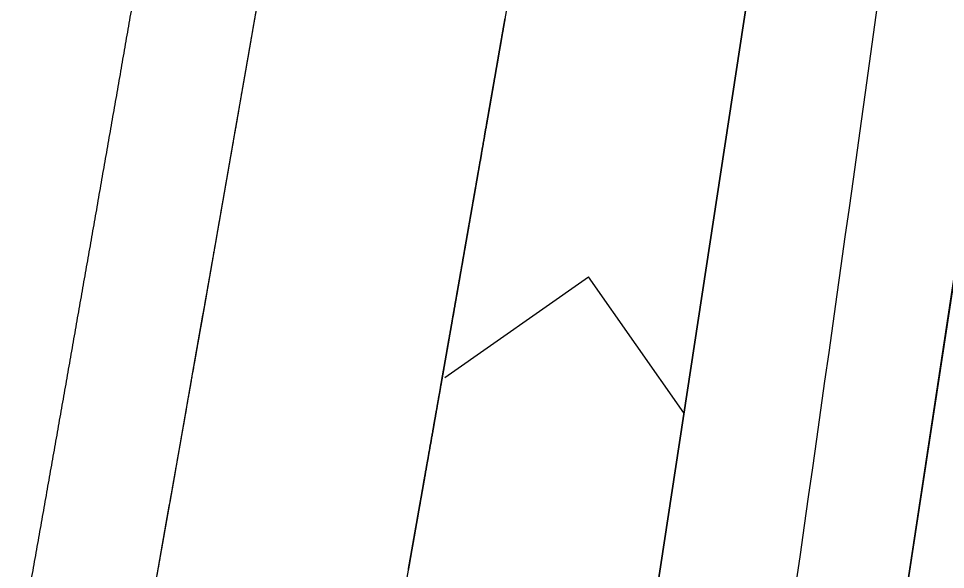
# Model space of a CAD drawing. Extents: x 14104283 to 14129344, y 8637090 to 8673339.
# Drawn here: x 14107932.36 to 14107977.47, y 8640112.34 to 8640139.17 of the extents above; entities that cross this region are included whole.
import ezdxf

# ---------------------------------------------------------------- set-up
doc = ezdxf.new("R2010")
doc.units = 0
for name, color, linetype in [('Default', 7, 'Continuous'), ('dsnPaintPlaceBrokenLineWhite', 7, 'Continuous'), ('dsnPaintPlaceChannelizingLaneWhite', 7, 'Continuous'), ('dsnPaintPlaceEdgeLineRightWhite', 7, 'Continuous'), ('dsnStgShadingPrevPav', 7, 'Continuous')]:
    doc.layers.add(name, color=color, linetype=linetype)

msp = doc.modelspace()

# ---------------------------------------------------------------- linework, layer by layer
at = {"layer": 'Default'}
for p, q in [((14107885.369, 8639599.613), (14107990.938, 8640291.607)), ((14107990.792, 8640290.821), (14107885.223, 8639598.827)), ((14108002.801, 8640289.797), (14107897.232, 8639597.803))]:
    msp.add_line(p, q, dxfattribs=at)
for radius in [9452.312, 9464.312]:
    msp.add_arc((14098631.467, 8641759.507), radius, 349.7548332, 350.3046747, dxfattribs=at)
at = {"layer": 'dsnPaintPlaceBrokenLineWhite'}
msp.add_line((14107897.232, 8639597.803), (14108002.801, 8640289.797), dxfattribs=at)
at = {"layer": 'dsnPaintPlaceChannelizingLaneWhite'}
for p, q in [((14107990.938, 8640291.607), (14107937.437, 8639940.911)), ((14107953.1, 8640121.679), (14107960.094, 8640126.589)), ((14107964.743, 8640119.966), (14107960.094, 8640126.589))]:
    msp.add_line(p, q, dxfattribs=at)
msp.add_arc((14098631.467, 8641759.507), 9464.312, 349.7548332, 350.3046747, dxfattribs=at)
at = {"layer": 'dsnPaintPlaceEdgeLineRightWhite'}
msp.add_arc((14098631.467, 8641759.507), 9452.312, 349.7548332, 350.3046747, dxfattribs=at)
at = {"layer": 'dsnStgShadingPrevPav'}
for end in [352.2220766, 352.2220775]:
    msp.add_arc((14098576.761, 8641447.78), 9488, 351.6728455, end, dxfattribs=at)
for points, degree in [([(14107942.86, 8640168.664), (14107942.715, 8640167.816), (14107942.214, 8640164.884), (14107941.297, 8640159.543), (14107940.569, 8640155.31), (14107939.787, 8640150.781), (14107939.017, 8640146.332), (14107938.241, 8640141.861), (14107937.464, 8640137.397), (14107936.685, 8640132.932), (14107935.903, 8640128.467), (14107935.119, 8640124.003), (14107934.334, 8640119.539), (14107933.546, 8640115.075), (14107932.755, 8640110.612), (14107931.963, 8640106.15), (14107931.168, 8640101.683), (14107930.375, 8640097.238), (14107929.565, 8640092.714), (14107928.806, 8640088.486), (14107927.846, 8640083.153), (14107927.317, 8640080.226), (14107927.164, 8640079.38)], 2), ([(14107933.069, 8640078.313), (14107933.337, 8640079.801), (14107933.875, 8640082.776), (14107934.678, 8640087.239), (14107935.479, 8640091.703), (14107936.278, 8640096.167), (14107937.075, 8640100.631), (14107937.87, 8640105.096), (14107938.663, 8640109.562), (14107939.453, 8640114.027), (14107940.242, 8640118.494), (14107941.028, 8640122.96), (14107941.812, 8640127.428), (14107942.594, 8640131.895), (14107943.374, 8640136.363), (14107944.152, 8640140.832), (14107944.928, 8640145.301), (14107945.701, 8640149.77), (14107946.473, 8640154.24), (14107947.242, 8640158.711), (14107948.009, 8640163.181), (14107948.519, 8640166.162), (14107948.774, 8640167.653)], 3), ([(14107943.646, 8640137.927), (14107943.737, 8640138.449), (14107943.828, 8640138.97), (14107943.919, 8640139.491)], 2), ([(14107955.881, 8640138.279), (14107955.933, 8640138.577), (14107955.985, 8640138.876), (14107956.037, 8640139.174)], 2), ([(14107956.037, 8640139.174), (14107955.985, 8640138.876), (14107955.933, 8640138.577), (14107955.881, 8640138.279)], 2), ([(14107955.764, 8640137.608), (14107955.803, 8640137.831), (14107955.842, 8640138.055), (14107955.881, 8640138.279)], 2), ([(14107955.881, 8640138.279), (14107955.842, 8640138.055), (14107955.803, 8640137.831), (14107955.764, 8640137.608)], 2), ([(14107943.569, 8640137.481), (14107943.595, 8640137.629), (14107943.621, 8640137.778), (14107943.646, 8640137.927)], 2), ([(14107943.452, 8640136.81), (14107943.491, 8640137.034), (14107943.53, 8640137.257), (14107943.569, 8640137.481)], 2), ([(14107955.687, 8640137.16), (14107955.713, 8640137.309), (14107955.738, 8640137.459), (14107955.764, 8640137.608)], 2), ([(14107955.764, 8640137.608), (14107955.738, 8640137.459), (14107955.713, 8640137.309), (14107955.687, 8640137.16)], 2), ([(14107943.374, 8640136.363), (14107943.4, 8640136.512), (14107943.426, 8640136.661), (14107943.452, 8640136.81)], 2), ([(14107955.492, 8640136.042), (14107955.544, 8640136.34), (14107955.596, 8640136.638), (14107955.648, 8640136.937)], 2), ([(14107955.648, 8640136.937), (14107955.596, 8640136.638), (14107955.544, 8640136.34), (14107955.492, 8640136.042)], 2), ([(14107955.648, 8640136.937), (14107955.661, 8640137.011), (14107955.674, 8640137.086), (14107955.687, 8640137.16)], 2), ([(14107955.687, 8640137.16), (14107955.674, 8640137.086), (14107955.661, 8640137.011), (14107955.648, 8640136.937)], 2), ([(14107943.335, 8640136.14), (14107943.348, 8640136.215), (14107943.361, 8640136.289), (14107943.374, 8640136.363)], 2), ([(14107943.257, 8640135.693), (14107943.27, 8640135.768), (14107943.283, 8640135.842), (14107943.296, 8640135.917)], 2), ([(14107943.296, 8640135.917), (14107943.309, 8640135.991), (14107943.322, 8640136.066), (14107943.335, 8640136.14)], 2), ([(14107955.453, 8640135.818), (14107955.466, 8640135.893), (14107955.479, 8640135.967), (14107955.492, 8640136.042)], 2), ([(14107955.492, 8640136.042), (14107955.479, 8640135.967), (14107955.466, 8640135.893), (14107955.453, 8640135.818)], 2), ([(14107942.789, 8640133.012), (14107942.945, 8640133.906), (14107943.101, 8640134.8), (14107943.257, 8640135.693)], 2), ([(14107955.336, 8640135.147), (14107955.362, 8640135.296), (14107955.388, 8640135.445), (14107955.414, 8640135.594)], 2), ([(14107955.414, 8640135.594), (14107955.388, 8640135.445), (14107955.362, 8640135.296), (14107955.336, 8640135.147)], 2), ([(14107955.414, 8640135.594), (14107955.427, 8640135.669), (14107955.44, 8640135.744), (14107955.453, 8640135.818)], 2), ([(14107955.453, 8640135.818), (14107955.44, 8640135.744), (14107955.427, 8640135.669), (14107955.414, 8640135.594)], 2), ([(14107955.297, 8640134.923), (14107955.31, 8640134.998), (14107955.323, 8640135.072), (14107955.336, 8640135.147)], 2), ([(14107955.336, 8640135.147), (14107955.323, 8640135.072), (14107955.31, 8640134.998), (14107955.297, 8640134.923)], 2), ([(14107955.18, 8640134.252), (14107955.206, 8640134.401), (14107955.232, 8640134.55), (14107955.258, 8640134.7)], 2), ([(14107955.258, 8640134.7), (14107955.232, 8640134.55), (14107955.206, 8640134.401), (14107955.18, 8640134.252)], 2), ([(14107955.258, 8640134.7), (14107955.271, 8640134.774), (14107955.284, 8640134.849), (14107955.297, 8640134.923)], 2), ([(14107955.297, 8640134.923), (14107955.284, 8640134.849), (14107955.271, 8640134.774), (14107955.258, 8640134.7)], 2), ([(14107955.141, 8640134.028), (14107955.154, 8640134.103), (14107955.167, 8640134.178), (14107955.18, 8640134.252)], 2), ([(14107955.18, 8640134.252), (14107955.167, 8640134.178), (14107955.154, 8640134.103), (14107955.141, 8640134.028)], 2), ([(14107954.79, 8640132.015), (14107954.907, 8640132.686), (14107955.024, 8640133.357), (14107955.141, 8640134.028)], 2), ([(14107955.141, 8640134.028), (14107955.024, 8640133.357), (14107954.907, 8640132.686), (14107954.79, 8640132.015)], 2), ([(14107942.711, 8640132.566), (14107942.737, 8640132.714), (14107942.763, 8640132.863), (14107942.789, 8640133.012)], 2), ([(14107942.633, 8640132.119), (14107942.646, 8640132.193), (14107942.659, 8640132.268), (14107942.672, 8640132.342)], 2), ([(14107942.672, 8640132.342), (14107942.685, 8640132.417), (14107942.698, 8640132.491), (14107942.711, 8640132.566)], 2), ([(14107942.516, 8640131.449), (14107942.542, 8640131.597), (14107942.568, 8640131.746), (14107942.594, 8640131.895)], 2), ([(14107942.594, 8640131.895), (14107942.607, 8640131.97), (14107942.62, 8640132.044), (14107942.633, 8640132.119)], 2), ([(14107954.595, 8640130.897), (14107954.66, 8640131.27), (14107954.725, 8640131.642), (14107954.79, 8640132.015)], 2), ([(14107954.79, 8640132.015), (14107954.725, 8640131.642), (14107954.66, 8640131.27), (14107954.595, 8640130.897)], 2), ([(14107942.477, 8640131.225), (14107942.49, 8640131.3), (14107942.503, 8640131.374), (14107942.516, 8640131.449)], 2), ([(14107942.36, 8640130.555), (14107942.386, 8640130.704), (14107942.412, 8640130.853), (14107942.438, 8640131.002)], 2), ([(14107942.438, 8640131.002), (14107942.451, 8640131.076), (14107942.464, 8640131.151), (14107942.477, 8640131.225)], 2), ([(14107954.516, 8640130.449), (14107954.543, 8640130.599), (14107954.569, 8640130.748), (14107954.595, 8640130.897)], 2), ([(14107954.595, 8640130.897), (14107954.569, 8640130.748), (14107954.543, 8640130.599), (14107954.516, 8640130.449)], 2), ([(14107942.282, 8640130.108), (14107942.308, 8640130.257), (14107942.334, 8640130.406), (14107942.36, 8640130.555)], 2), ([(14107954.477, 8640130.226), (14107954.49, 8640130.3), (14107954.503, 8640130.375), (14107954.516, 8640130.449)], 2), ([(14107954.516, 8640130.449), (14107954.503, 8640130.375), (14107954.49, 8640130.3), (14107954.477, 8640130.226)], 2), ([(14107942.242, 8640129.885), (14107942.255, 8640129.959), (14107942.268, 8640130.034), (14107942.282, 8640130.108)], 2), ([(14107954.282, 8640129.107), (14107954.347, 8640129.48), (14107954.412, 8640129.853), (14107954.477, 8640130.226)], 2), ([(14107954.477, 8640130.226), (14107954.412, 8640129.853), (14107954.347, 8640129.48), (14107954.282, 8640129.107)], 2), ([(14107941.812, 8640127.428), (14107941.943, 8640128.172), (14107942.073, 8640128.917), (14107942.203, 8640129.661)], 2), ([(14107942.203, 8640129.661), (14107942.216, 8640129.736), (14107942.229, 8640129.81), (14107942.242, 8640129.885)], 2), ([(14107954.243, 8640128.884), (14107954.256, 8640128.958), (14107954.269, 8640129.033), (14107954.282, 8640129.107)], 2), ([(14107954.282, 8640129.107), (14107954.269, 8640129.033), (14107954.256, 8640128.958), (14107954.243, 8640128.884)], 2), ([(14107954.125, 8640128.213), (14107954.164, 8640128.436), (14107954.204, 8640128.66), (14107954.243, 8640128.884)], 2), ([(14107954.243, 8640128.884), (14107954.204, 8640128.66), (14107954.164, 8640128.436), (14107954.125, 8640128.213)], 2), ([(14107954.086, 8640127.989), (14107954.099, 8640128.064), (14107954.112, 8640128.138), (14107954.125, 8640128.213)], 2), ([(14107954.125, 8640128.213), (14107954.112, 8640128.138), (14107954.099, 8640128.064), (14107954.086, 8640127.989)], 2), ([(14107953.89, 8640126.871), (14107953.956, 8640127.243), (14107954.021, 8640127.616), (14107954.086, 8640127.989)], 2), ([(14107954.086, 8640127.989), (14107954.021, 8640127.616), (14107953.956, 8640127.243), (14107953.89, 8640126.871)], 2), ([(14107941.695, 8640126.758), (14107941.734, 8640126.981), (14107941.773, 8640127.204), (14107941.812, 8640127.428)], 2), ([(14107953.812, 8640126.423), (14107953.838, 8640126.573), (14107953.864, 8640126.722), (14107953.89, 8640126.871)], 2), ([(14107953.89, 8640126.871), (14107953.864, 8640126.722), (14107953.838, 8640126.573), (14107953.812, 8640126.423)], 2), ([(14107941.499, 8640125.641), (14107941.564, 8640126.013), (14107941.629, 8640126.385), (14107941.695, 8640126.758)], 2), ([(14107953.734, 8640125.976), (14107953.76, 8640126.125), (14107953.786, 8640126.274), (14107953.812, 8640126.423)], 2), ([(14107953.812, 8640126.423), (14107953.786, 8640126.274), (14107953.76, 8640126.125), (14107953.734, 8640125.976)], 2), ([(14107953.695, 8640125.752), (14107953.708, 8640125.827), (14107953.721, 8640125.902), (14107953.734, 8640125.976)], 2), ([(14107953.734, 8640125.976), (14107953.721, 8640125.902), (14107953.708, 8640125.827), (14107953.695, 8640125.752)], 2), ([(14107941.42, 8640125.194), (14107941.446, 8640125.343), (14107941.472, 8640125.492), (14107941.499, 8640125.641)], 2), ([(14107953.538, 8640124.858), (14107953.59, 8640125.156), (14107953.642, 8640125.454), (14107953.695, 8640125.752)], 2), ([(14107953.695, 8640125.752), (14107953.642, 8640125.454), (14107953.59, 8640125.156), (14107953.538, 8640124.858)], 2), ([(14107941.263, 8640124.301), (14107941.316, 8640124.598), (14107941.368, 8640124.896), (14107941.42, 8640125.194)], 2), ([(14107953.302, 8640123.516), (14107953.368, 8640123.889), (14107953.433, 8640124.261), (14107953.498, 8640124.634)], 2), ([(14107953.498, 8640124.634), (14107953.433, 8640124.261), (14107953.368, 8640123.889), (14107953.302, 8640123.516)], 2), ([(14107953.498, 8640124.634), (14107953.512, 8640124.709), (14107953.525, 8640124.783), (14107953.538, 8640124.858)], 2), ([(14107953.538, 8640124.858), (14107953.525, 8640124.783), (14107953.512, 8640124.709), (14107953.498, 8640124.634)], 2), ([(14107941.067, 8640123.184), (14107941.133, 8640123.556), (14107941.198, 8640123.928), (14107941.263, 8640124.301)], 2), ([(14107953.185, 8640122.845), (14107953.211, 8640122.994), (14107953.237, 8640123.143), (14107953.263, 8640123.292)], 2), ([(14107953.263, 8640123.292), (14107953.237, 8640123.143), (14107953.211, 8640122.994), (14107953.185, 8640122.845)], 2), ([(14107953.263, 8640123.292), (14107953.276, 8640123.367), (14107953.289, 8640123.441), (14107953.302, 8640123.516)], 2), ([(14107953.302, 8640123.516), (14107953.289, 8640123.441), (14107953.276, 8640123.367), (14107953.263, 8640123.292)], 2), ([(14107940.399, 8640119.387), (14107940.609, 8640120.578), (14107940.818, 8640121.769), (14107941.028, 8640122.96)], 2), ([(14107941.028, 8640122.96), (14107941.041, 8640123.035), (14107941.054, 8640123.109), (14107941.067, 8640123.184)], 2), ([(14107953.067, 8640122.174), (14107953.106, 8640122.398), (14107953.145, 8640122.621), (14107953.185, 8640122.845)], 2), ([(14107953.185, 8640122.845), (14107953.145, 8640122.621), (14107953.106, 8640122.398), (14107953.067, 8640122.174)], 2), ([(14107952.988, 8640121.727), (14107953.001, 8640121.801), (14107953.014, 8640121.876), (14107953.027, 8640121.95)], 2), ([(14107953.027, 8640121.95), (14107953.014, 8640121.876), (14107953.001, 8640121.801), (14107952.988, 8640121.727)], 2), ([(14107953.027, 8640121.95), (14107953.04, 8640122.025), (14107953.054, 8640122.1), (14107953.067, 8640122.174)], 2), ([(14107953.067, 8640122.174), (14107953.054, 8640122.1), (14107953.04, 8640122.025), (14107953.027, 8640121.95)], 2), ([(14107952.91, 8640121.28), (14107952.923, 8640121.354), (14107952.936, 8640121.429), (14107952.949, 8640121.503)], 2), ([(14107952.949, 8640121.503), (14107952.936, 8640121.429), (14107952.923, 8640121.354), (14107952.91, 8640121.28)], 2), ([(14107952.949, 8640121.503), (14107952.962, 8640121.578), (14107952.975, 8640121.652), (14107952.988, 8640121.727)], 2), ([(14107952.988, 8640121.727), (14107952.975, 8640121.652), (14107952.962, 8640121.578), (14107952.949, 8640121.503)], 2), ([(14107952.674, 8640119.938), (14107952.752, 8640120.385), (14107952.831, 8640120.832), (14107952.91, 8640121.28)], 2), ([(14107952.91, 8640121.28), (14107952.831, 8640120.832), (14107952.752, 8640120.385), (14107952.674, 8640119.938)], 2), ([(14107952.516, 8640119.043), (14107952.569, 8640119.341), (14107952.621, 8640119.64), (14107952.674, 8640119.938)], 2), ([(14107952.674, 8640119.938), (14107952.621, 8640119.64), (14107952.569, 8640119.341), (14107952.516, 8640119.043)], 2), ([(14107940.281, 8640118.717), (14107940.32, 8640118.94), (14107940.36, 8640119.164), (14107940.399, 8640119.387)], 2), ([(14107940.242, 8640118.494), (14107940.255, 8640118.568), (14107940.268, 8640118.643), (14107940.281, 8640118.717)], 2), ([(14107952.122, 8640116.807), (14107952.254, 8640117.552), (14107952.385, 8640118.298), (14107952.516, 8640119.043)], 2), ([(14107952.516, 8640119.043), (14107952.385, 8640118.298), (14107952.254, 8640117.552), (14107952.122, 8640116.807)], 2), ([(14107940.005, 8640117.154), (14107940.084, 8640117.6), (14107940.163, 8640118.047), (14107940.242, 8640118.494)], 2), ([(14107939.887, 8640116.484), (14107939.913, 8640116.633), (14107939.94, 8640116.782), (14107939.966, 8640116.93)], 2), ([(14107939.966, 8640116.93), (14107939.979, 8640117.005), (14107939.992, 8640117.079), (14107940.005, 8640117.154)], 2), ([(14107939.848, 8640116.261), (14107939.861, 8640116.335), (14107939.874, 8640116.409), (14107939.887, 8640116.484)], 2), ([(14107951.925, 8640115.689), (14107951.978, 8640115.987), (14107952.03, 8640116.285), (14107952.083, 8640116.583)], 2), ([(14107952.083, 8640116.583), (14107952.03, 8640116.285), (14107951.978, 8640115.987), (14107951.925, 8640115.689)], 2), ([(14107952.083, 8640116.583), (14107952.096, 8640116.658), (14107952.109, 8640116.733), (14107952.122, 8640116.807)], 2), ([(14107952.122, 8640116.807), (14107952.109, 8640116.733), (14107952.096, 8640116.658), (14107952.083, 8640116.583)], 2), ([(14107939.69, 8640115.367), (14107939.742, 8640115.665), (14107939.795, 8640115.963), (14107939.848, 8640116.261)], 2), ([(14107951.846, 8640115.242), (14107951.873, 8640115.391), (14107951.899, 8640115.54), (14107951.925, 8640115.689)], 2), ([(14107951.925, 8640115.689), (14107951.899, 8640115.54), (14107951.873, 8640115.391), (14107951.846, 8640115.242)], 2), ([(14107939.611, 8640114.921), (14107939.637, 8640115.07), (14107939.664, 8640115.218), (14107939.69, 8640115.367)], 2), ([(14107951.728, 8640114.571), (14107951.767, 8640114.795), (14107951.807, 8640115.018), (14107951.846, 8640115.242)], 2), ([(14107951.846, 8640115.242), (14107951.807, 8640115.018), (14107951.767, 8640114.795), (14107951.728, 8640114.571)], 2), ([(14107939.493, 8640114.251), (14107939.519, 8640114.4), (14107939.545, 8640114.548), (14107939.571, 8640114.697)], 2), ([(14107939.571, 8640114.697), (14107939.585, 8640114.772), (14107939.598, 8640114.846), (14107939.611, 8640114.921)], 2), ([(14107939.453, 8640114.027), (14107939.466, 8640114.102), (14107939.479, 8640114.176), (14107939.493, 8640114.251)], 2), ([(14107951.649, 8640114.124), (14107951.675, 8640114.273), (14107951.702, 8640114.422), (14107951.728, 8640114.571)], 2), ([(14107951.728, 8640114.571), (14107951.702, 8640114.422), (14107951.675, 8640114.273), (14107951.649, 8640114.124)], 2), ([(14107939.335, 8640113.358), (14107939.374, 8640113.581), (14107939.414, 8640113.804), (14107939.453, 8640114.027)], 2), ([(14107951.57, 8640113.677), (14107951.583, 8640113.751), (14107951.596, 8640113.826), (14107951.61, 8640113.9)], 2), ([(14107951.61, 8640113.9), (14107951.596, 8640113.826), (14107951.583, 8640113.751), (14107951.57, 8640113.677)], 2), ([(14107951.61, 8640113.9), (14107951.623, 8640113.975), (14107951.636, 8640114.049), (14107951.649, 8640114.124)], 2), ([(14107951.649, 8640114.124), (14107951.636, 8640114.049), (14107951.623, 8640113.975), (14107951.61, 8640113.9)], 2), ([(14107939.098, 8640112.018), (14107939.177, 8640112.464), (14107939.256, 8640112.911), (14107939.335, 8640113.358)], 2), ([(14107951.491, 8640113.229), (14107951.517, 8640113.378), (14107951.544, 8640113.528), (14107951.57, 8640113.677)], 2), ([(14107951.57, 8640113.677), (14107951.544, 8640113.528), (14107951.517, 8640113.378), (14107951.491, 8640113.229)], 2), ([(14107951.412, 8640112.782), (14107951.438, 8640112.931), (14107951.465, 8640113.08), (14107951.491, 8640113.229)], 2), ([(14107951.491, 8640113.229), (14107951.465, 8640113.08), (14107951.438, 8640112.931), (14107951.412, 8640112.782)], 2), ([(14107951.333, 8640112.335), (14107951.346, 8640112.41), (14107951.359, 8640112.484), (14107951.373, 8640112.559)], 2), ([(14107951.373, 8640112.559), (14107951.359, 8640112.484), (14107951.346, 8640112.41), (14107951.333, 8640112.335)], 2), ([(14107951.373, 8640112.559), (14107951.386, 8640112.633), (14107951.399, 8640112.708), (14107951.412, 8640112.782)], 2), ([(14107951.412, 8640112.782), (14107951.399, 8640112.708), (14107951.386, 8640112.633), (14107951.373, 8640112.559)], 2)]:
    msp.add_open_spline(points, degree=degree, dxfattribs=at)

doc.saveas('drawing.dxf')
